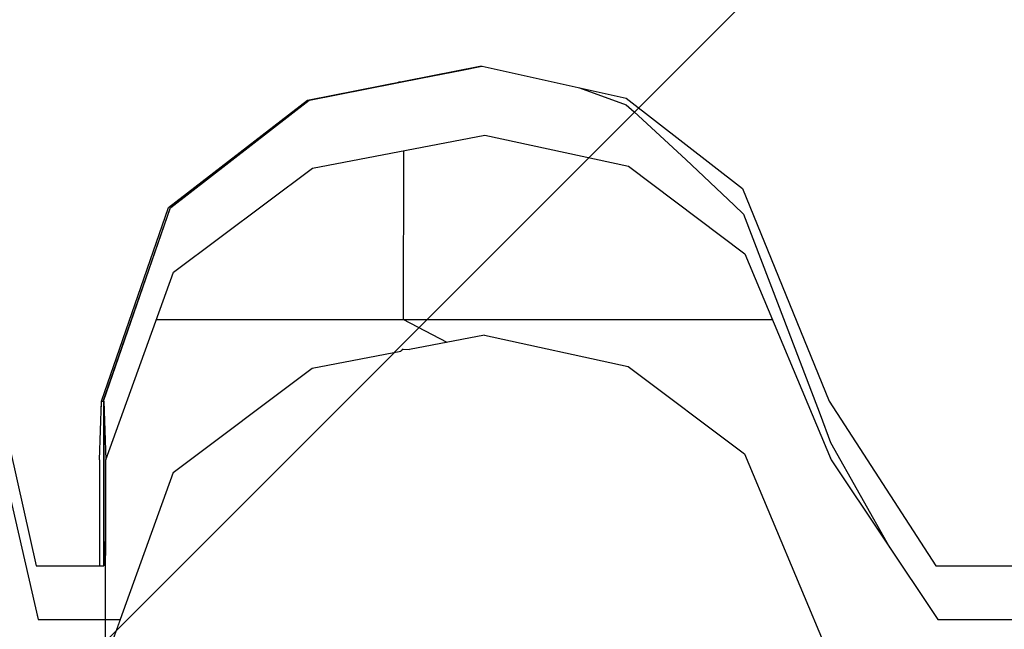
# Model space of a CAD drawing. Header units: millimetres. Extents: x -36478 to 31050, y -14815 to 11827.
# Tile 557 of 656: x -5814 to -5748, y 10892 to 10933. Entities that reach past the tile are written whole.
import ezdxf

# ---------------------------------------------------------------- set-up
doc = ezdxf.new("R2010")
doc.units = ezdxf.units.MM
doc.header["$MEASUREMENT"] = 0
doc.linetypes.add('Wipeout_Contour', pattern=[1000, 0, -1000])
for name, color, linetype in [('Nové_Konstrukce - krov', 7, 'Continuous'), ('Nové_Kóty - SP', 7, 'Continuous'), ('Nové_Výplně - Povrchové', 7, 'Continuous')]:
    doc.layers.add(name, color=color, linetype=linetype)
doc.styles.add('GENEROVANÝ_STYL_2', font='txt')
doc.dimstyles.new('GENEROVANÝ_STYL__1', dxfattribs={"dimtxt": 125, "dimasz": 190, "dimexe": 0.18, "dimexo": 300, "dimgap": 0, "dimtad": 1, "dimdec": 0, "dimzin": 0, "dimdsep": 46, "dimtxsty": 'GENEROVANÝ_STYL_2', "dimblk": 'ARROWHEAD_6', "dimblk1": 'ARROWHEAD_6', "dimblk2": 'ARROWHEAD_6', "dimcen": 0.09, "dimclrd": 1, "dimclre": 1, "dimclrt": 1, "dimazin": 0, "dimtfac": 1, "dimtdec": 4, "dimtmove": 0, "dimatfit": 3, "dimfxl": 1, "dimtolj": 1, "dimtzin": 0, "dimarcsym": 0})
doc.dimstyles.new('GENEROVANÝ_STYL__2', dxfattribs={"dimtxt": 125, "dimasz": 190, "dimexe": 0.18, "dimexo": 300, "dimgap": 0, "dimtad": 1, "dimdec": 0, "dimzin": 0, "dimdsep": 46, "dimtxsty": 'GENEROVANÝ_STYL_2', "dimblk": 'ARROWHEAD_6', "dimblk1": 'ARROWHEAD_6', "dimblk2": 'ARROWHEAD_6', "dimcen": 0.09, "dimclrd": 1, "dimclre": 1, "dimclrt": 1, "dimazin": 0, "dimtfac": 1, "dimtdec": 4, "dimtmove": 2, "dimatfit": 3, "dimfxl": 1, "dimtolj": 1, "dimtzin": 0, "dimarcsym": 0})

# ---------------------------------------------------------------- blocks, each defined once
blk = doc.blocks.new('*D6316')
at = {"layer": 'Nové_Kóty - SP', "color": 1, "linetype": 'Continuous', "lineweight": 25}
for p, q in [((-6330.406, 9887.654), (-4580.704, 11090.342)), ((-6160.469, 9640.426), (-6436.616, 10042.172)), ((-6304.642, 10026.709), (-6356.169, 9748.599)), ((-9579.031, 7654.656), (-6330.406, 9887.654)), ((-9553.267, 7793.711), (-9604.795, 7515.601))]:
    blk.add_line(p, q, dxfattribs=at)
at = {"layer": 'Nové_Kóty - SP', "color": 1, "lineweight": 25, "insert": (-8145, 8670.698), "char_height": 125, "attachment_point": 7, "rotation": 34.50335, "style": 'GENEROVANÝ_STYL_2'}
blk.add_mtext('\\A1;{\\pql;\\fArial|b0|i0|c0|p38;3\xa0942}', dxfattribs=at)
blk = doc.blocks.new('ARROWHEAD_6')
at = {"color": 0, "linetype": 'Continuous', "lineweight": 0}
for p, q in [((-0.5, -0.5), (0.5, 0.5)), ((0, 0), (-1, 0))]:
    blk.add_line(p, q, dxfattribs=at)
blk = doc.blocks.new('*D6317')
at = {"layer": 'Nové_Kóty - SP', "color": 1, "linetype": 'Continuous', "lineweight": 25}
for p, q in [((-4490.192, 11273.902), (-4541.72, 10995.793)), ((-4606.468, 10951.287), (-4554.94, 11229.397)), ((-6330.406, 9887.654), (-4580.704, 11090.342)), ((-6304.642, 10026.709), (-6356.169, 9748.599))]:
    blk.add_line(p, q, dxfattribs=at)
at = {"layer": 'Nové_Kóty - SP', "color": 1, "lineweight": 25, "char_height": 125, "attachment_point": 7, "rotation": 34.50335, "style": 'GENEROVANÝ_STYL_2'}
for s, insert in [('\\A1;{\\pql;\\fArial|b0|i0|c0|p38;80}', (-4833.617, 10946.834)), ('\\A1;{\\pql;\\fArial|b0|i0|c0|p38;2\xa0123}', (-5724.008, 10334.808))]:
    blk.add_mtext(s, dxfattribs=dict(at, insert=insert))
blk = doc.blocks.new('*D6318')
at = {"layer": 'Nové_Kóty - SP', "color": 1, "linetype": 'Continuous', "lineweight": 25}
for p, q in [((-4346.02, 10887.619), (-4622.166, 11289.365)), ((-4490.192, 11273.902), (-4541.72, 10995.793)), ((-4410.767, 10843.114), (-4686.914, 11244.859)), ((-4606.468, 10951.287), (-4554.94, 11229.397)), ((-4515.956, 11134.847), (-4392.342, 11219.815)), ((-4580.704, 11090.342), (-4515.956, 11134.847)), ((-6330.406, 9887.654), (-4580.704, 11090.342))]:
    blk.add_line(p, q, dxfattribs=at)
blk = doc.blocks.new('Kóta_25_1', base_point=(-5845.494, 10853.906))
at = {"layer": 'Nové_Kóty - SP', "color": 1, "linetype": 'Continuous', "lineweight": 25}
blk.add_line((-5645.494, 11053.906), (-5845.494, 10853.906), dxfattribs=at)
blk = doc.blocks.new('*D6326')
at = {"layer": 'Nové_Kóty - SP', "color": 1, "linetype": 'Continuous', "lineweight": 25}
for p, q in [((-4581.243, 11091.126), (-4857.389, 11492.871)), ((-4776.943, 11199.299), (-4725.415, 11477.408)), ((-4751.179, 11338.354), (-4627.565, 11423.322)), ((-10278.773, 7538.867), (-4751.179, 11338.354)), ((-10108.837, 7291.639), (-10384.984, 7693.384)), ((-10253.01, 7677.922), (-10304.537, 7399.812)), ((-10402.387, 7453.899), (-10278.773, 7538.867))]:
    blk.add_line(p, q, dxfattribs=at)
at = {"layer": 'Nové_Kóty - SP', "color": 1, "lineweight": 25, "insert": (-8042.901, 9106.069), "char_height": 125, "attachment_point": 7, "rotation": 34.50335, "style": 'GENEROVANÝ_STYL_2'}
blk.add_mtext('\\A1;{\\pql;\\fArial|b0|i0|c0|p38;6\xa0707- KROKEV}', dxfattribs=at)
blk = doc.blocks.new('*D6327')
at = {"layer": 'Nové_Kóty - SP', "color": 1, "linetype": 'Continuous', "lineweight": 25}
for p, q in [((-10443.646, 7778.728), (-4851.304, 11622.721)), ((-10273.71, 7531.5), (-10549.856, 7933.246)), ((-10294.793, 7517.008), (-10570.94, 7918.754)), ((-10417.882, 7917.783), (-10469.41, 7639.673)), ((-10490.493, 7625.181), (-10438.966, 7903.291)), ((-10464.73, 7764.236), (-10443.646, 7778.728)), ((-10588.344, 7679.268), (-10464.73, 7764.236))]:
    blk.add_line(p, q, dxfattribs=at)
at = {"layer": 'Nové_Kóty - SP', "color": 1, "lineweight": 25, "insert": (-10717.643, 7620.728), "char_height": 125, "attachment_point": 7, "rotation": 34.50335, "style": 'GENEROVANÝ_STYL_2'}
blk.add_mtext('\\A1;{\\pql;\\fArial|b0|i0|c0|p38;25}', dxfattribs=at)
blk = doc.blocks.new('*D6328')
at = {"layer": 'Nové_Kóty - SP', "color": 1, "linetype": 'Continuous', "lineweight": 25}
for p, q in [((-4681.368, 11375.493), (-4957.514, 11777.238)), ((-4877.068, 11483.666), (-4825.54, 11761.775)), ((-4851.304, 11622.721), (-4727.69, 11707.689)), ((-10443.646, 7778.728), (-4851.304, 11622.721)), ((-10417.882, 7917.783), (-10469.41, 7639.673)), ((-10490.493, 7625.181), (-10438.966, 7903.291))]:
    blk.add_line(p, q, dxfattribs=at)
at = {"layer": 'Nové_Kóty - SP', "color": 1, "lineweight": 25, "insert": (-7480.187, 9877.096), "char_height": 125, "attachment_point": 7, "rotation": 34.50335, "style": 'GENEROVANÝ_STYL_2'}
blk.add_mtext('\\A1;{\\pql;\\fArial|b0|i0|c0|p38;+ 6 787}', dxfattribs=at)

msp = doc.modelspace()

# ---------------------------------------------------------------- wipeouts: each hides what was drawn before it
at = {"color": 254, "linetype": 'Wipeout_Contour', "lineweight": 0, "ltscale": 49468.325747}
msp.add_wipeout([(-5783.218, 10929.585), (-5783.387, 10929.585), (-5795.039, 10927.282), (-5794.872, 10927.282)], dxfattribs=at).dxf.layer = 'Nové_Výplně - Povrchové'
at = {"color": 254, "linetype": 'Wipeout_Contour', "lineweight": 0, "ltscale": 37052.662606}
msp.add_wipeout([(-5788.555, 10910.468), (-5788.718, 10910.321), (-5788.138, 10910.433)], dxfattribs=at).dxf.layer = 'Nové_Výplně - Povrchové'
at = {"color": 254, "linetype": 'Wipeout_Contour', "lineweight": 0, "ltscale": 49406.3177}
msp.add_wipeout([(-5808.953, 10906.949), (-5809.098, 10902.979), (-5809.086, 10895.826), (-5808.947, 10895.826)], dxfattribs=at).dxf.layer = 'Nové_Výplně - Povrchové'
at = {"color": 254, "linetype": 'Wipeout_Contour', "lineweight": 0, "ltscale": 49272.895375}
msp.add_wipeout([(-5747.008, 10895.826), (-5752.547, 10895.826), (-5752.415, 10892.194), (-5746.876, 10892.194)], dxfattribs=at).dxf.layer = 'Nové_Výplně - Povrchové'

# ---------------------------------------------------------------- next in the draw order: wipeouts: each hides what was drawn before it
at = {"color": 254, "linetype": 'Wipeout_Contour', "lineweight": 0, "ltscale": 49471.155331}
msp.add_wipeout([(-5795.039, 10927.282), (-5804.423, 10920.029), (-5804.261, 10920.029), (-5794.869, 10927.282)], dxfattribs=at).dxf.layer = 'Nové_Výplně - Povrchové'
at = {"color": 254, "linetype": 'Wipeout_Contour', "lineweight": 0, "ltscale": 49304.150991}
msp.add_wipeout([(-5752.547, 10895.826), (-5759.761, 10906.949), (-5759.616, 10902.979), (-5752.415, 10892.194)], dxfattribs=at).dxf.layer = 'Nové_Výplně - Povrchové'

# ---------------------------------------------------------------- next in the draw order: wipeouts: each hides what was drawn before it
at = {"color": 254, "linetype": 'Wipeout_Contour', "lineweight": 0, "ltscale": 49360.743824}
msp.add_wipeout([(-5759.761, 10906.949), (-5765.622, 10921.316), (-5765.461, 10916.909), (-5759.616, 10902.979)], dxfattribs=at).dxf.layer = 'Nové_Výplně - Povrchové'
at = {"color": 254, "linetype": 'Wipeout_Contour', "lineweight": 0, "ltscale": 49448.314877}
msp.add_wipeout([(-5804.261, 10920.029), (-5804.423, 10920.029), (-5808.953, 10906.949), (-5808.806, 10906.949)], dxfattribs=at).dxf.layer = 'Nové_Výplně - Povrchové'

# ---------------------------------------------------------------- next in the draw order: wipeouts: each hides what was drawn before it
at = {"color": 254, "linetype": 'Wipeout_Contour', "lineweight": 0, "ltscale": 49409.20268}
msp.add_wipeout([(-5773.487, 10927.415), (-5773.32, 10922.822), (-5765.461, 10916.909), (-5765.622, 10921.316)], dxfattribs=at).dxf.layer = 'Nové_Výplně - Povrchové'
at = {"color": 254, "linetype": 'Wipeout_Contour', "lineweight": 0, "ltscale": 49409.85228}
msp.add_wipeout([(-5808.806, 10906.949), (-5808.953, 10906.949), (-5808.947, 10895.826), (-5808.813, 10895.826)], dxfattribs=at).dxf.layer = 'Nové_Výplně - Povrchové'

# ---------------------------------------------------------------- next in the draw order: wipeouts: each hides what was drawn before it
at = {"color": 254, "linetype": 'Wipeout_Contour', "lineweight": 0, "ltscale": 49440.046964}
msp.add_wipeout([(-5773.32, 10922.822), (-5773.487, 10927.415), (-5783.214, 10929.585), (-5783.044, 10924.927)], dxfattribs=at).dxf.layer = 'Nové_Výplně - Povrchové'

# ---------------------------------------------------------------- next in the draw order: linework, layer by layer
at = {"layer": 'Nové_Konstrukce - krov', "color": 1, "linetype": 'Continuous', "lineweight": 25}
for p, q in [((-5776.727, 10928.137), (-5776.646, 10928.11)), ((-5776.646, 10928.11), (-5773.471, 10926.971)), ((-5773.471, 10926.971), (-5772.947, 10926.496))]:
    msp.add_line(p, q, dxfattribs=at)

# ---------------------------------------------------------------- next in the draw order: wipeouts: each hides what was drawn before it
at = {"color": 254, "linetype": 'Wipeout_Contour', "lineweight": 0, "ltscale": 49459.825518}
msp.add_wipeout([(-5783.044, 10924.927), (-5783.214, 10929.585), (-5794.869, 10927.282), (-5794.702, 10922.694)], dxfattribs=at).dxf.layer = 'Nové_Výplně - Povrchové'

# ---------------------------------------------------------------- next in the draw order: linework, layer by layer
at = {"layer": 'Nové_Konstrukce - krov', "color": 1, "linetype": 'Continuous', "lineweight": 25}
for p, q in [((-5784.574, 10929.322), (-5783.241, 10929.585)), ((-5783.387, 10929.585), (-5783.214, 10929.585)), ((-5783.214, 10929.585), (-5773.487, 10927.415)), ((-5788.76, 10928.498), (-5784.574, 10929.322)), ((-5788.76, 10928.498), (-5788.887, 10928.498))]:
    msp.add_line(p, q, dxfattribs=at)

# ---------------------------------------------------------------- next in the draw order: wipeouts: each hides what was drawn before it
at = {"color": 254, "linetype": 'Wipeout_Contour', "lineweight": 0, "ltscale": 49462.920475}
msp.add_wipeout([(-5804.261, 10920.029), (-5804.102, 10915.661), (-5794.702, 10922.694), (-5794.869, 10927.282)], dxfattribs=at).dxf.layer = 'Nové_Výplně - Povrchové'

# ---------------------------------------------------------------- next in the draw order: linework, layer by layer
at = {"layer": 'Nové_Konstrukce - krov', "color": 1, "linetype": 'Continuous', "lineweight": 25}
for p, q in [((-5795.039, 10927.282), (-5783.387, 10929.585)), ((-5794.913, 10927.282), (-5783.259, 10929.585))]:
    msp.add_line(p, q, dxfattribs=at)

# ---------------------------------------------------------------- next in the draw order: wipeouts: each hides what was drawn before it
at = {"color": 254, "linetype": 'Wipeout_Contour', "lineweight": 0, "ltscale": 49440.645999}
msp.add_wipeout([(-5804.261, 10920.029), (-5808.806, 10906.949), (-5808.662, 10902.979), (-5804.102, 10915.661)], dxfattribs=at).dxf.layer = 'Nové_Výplně - Povrchové'

# ---------------------------------------------------------------- next in the draw order: wipeouts: each hides what was drawn before it
at = {"color": 254, "linetype": 'Wipeout_Contour', "lineweight": 0, "ltscale": 49402.821694}
msp.add_wipeout([(-5808.806, 10906.949), (-5808.813, 10895.826), (-5808.68, 10892.194), (-5808.662, 10902.979)], dxfattribs=at).dxf.layer = 'Nové_Výplně - Povrchové'

# ---------------------------------------------------------------- next in the draw order: wipeouts: each hides what was drawn before it
at = {"color": 254, "linetype": 'Wipeout_Contour', "lineweight": 0, "ltscale": 405295.787836}
msp.add_wipeout([(-5808.662, 10902.979), (-5808.68, 10892.194), (-5807.701, 10892.194), (-5804.125, 10902.138), (-5794.725, 10909.171), (-5788.718, 10910.321), (-5788.555, 10910.468), (-5788.138, 10910.433), (-5783.068, 10911.404), (-5773.343, 10909.299), (-5765.485, 10903.386), (-5759.639, 10889.456), (-5753.392, 10880.099), (-5475.828, 10880.099), (-5473.89, 10890.334), (-5467.161, 10891.86), (-5460.928, 10890.172), (-5458.609, 10880.099), (-5453.708, 10880.099), (-5453.692, 10889.456), (-5452.708, 10892.194), (-5458.257, 10892.194), (-5460.904, 10903.695), (-5467.138, 10905.383), (-5473.866, 10903.857), (-5476.075, 10892.194), (-5752.415, 10892.194), (-5759.616, 10902.979), (-5765.461, 10916.909), (-5773.32, 10922.822), (-5783.044, 10924.927), (-5794.702, 10922.694), (-5804.102, 10915.661)], dxfattribs=at).dxf.layer = 'Nové_Výplně - Povrchové'

# ---------------------------------------------------------------- next in the draw order: linework, layer by layer
at = {"layer": 'Nové_Konstrukce - krov', "color": 1, "linetype": 'Continuous', "lineweight": 25}
for p, q in [((-5773.487, 10927.415), (-5765.622, 10921.316)), ((-5804.423, 10920.029), (-5795.039, 10927.282)), ((-5804.303, 10920.029), (-5794.913, 10927.282)), ((-5772.947, 10926.496), (-5769.451, 10923.267)), ((-5794.702, 10922.694), (-5783.044, 10924.927)), ((-5783.044, 10924.927), (-5773.32, 10922.822)), ((-5788.547, 10923.873), (-5788.567, 10912.461)), ((-5804.102, 10915.661), (-5794.702, 10922.694)), ((-5773.32, 10922.822), (-5765.461, 10916.909)), ((-5769.451, 10923.267), (-5766.176, 10920.186)), ((-5766.176, 10920.186), (-5765.559, 10919.591)), ((-5765.559, 10919.591), (-5763.144, 10913.307)), ((-5763.144, 10913.307), (-5760.368, 10906.054)), ((-5805.252, 10912.461), (-5763.595, 10912.461)), ((-5760.368, 10906.054), (-5759.659, 10904.158)), ((-5752.547, 10895.826), (-5747.008, 10895.826)), ((-5752.415, 10892.194), (-5746.876, 10892.194))]:
    msp.add_line(p, q, dxfattribs=at)

# ---------------------------------------------------------------- next in the draw order: wipeouts: each hides what was drawn before it
at = {"color": 254, "linetype": 'Wipeout_Contour', "lineweight": 0, "ltscale": 74091.339525}
msp.add_wipeout([(-5794.725, 10909.171), (-5794.58, 10900.969), (-5782.92, 10903.064), (-5783.068, 10911.404), (-5788.138, 10910.433), (-5788.718, 10910.321)], dxfattribs=at).dxf.layer = 'Nové_Výplně - Povrchové'
at = {"color": 254, "linetype": 'Wipeout_Contour', "lineweight": 0, "ltscale": 49292.167319}
msp.add_wipeout([(-5759.639, 10889.456), (-5765.485, 10903.386), (-5765.346, 10895.541), (-5759.516, 10882.471)], dxfattribs=at).dxf.layer = 'Nové_Výplně - Povrchové'
at = {"color": 254, "linetype": 'Wipeout_Contour', "lineweight": 0, "ltscale": 49372.287172}
msp.add_wipeout([(-5804.125, 10902.138), (-5808.685, 10889.456), (-5808.562, 10882.471), (-5803.988, 10894.371)], dxfattribs=at).dxf.layer = 'Nové_Výplně - Povrchové'

# ---------------------------------------------------------------- next in the draw order: linework, layer by layer
at = {"layer": 'Nové_Konstrukce - krov', "color": 1, "linetype": 'Continuous', "lineweight": 25}
for p, q in [((-5785.577, 10910.923), (-5788.567, 10912.461)), ((-5788.555, 10910.468), (-5788.718, 10910.321)), ((-5788.555, 10910.468), (-5788.138, 10910.433)), ((-5759.659, 10904.158), (-5755.649, 10897.037))]:
    msp.add_line(p, q, dxfattribs=at)

# ---------------------------------------------------------------- next in the draw order: wipeouts: each hides what was drawn before it
at = {"color": 254, "linetype": 'Wipeout_Contour', "lineweight": 0, "ltscale": 49392.895244}
msp.add_wipeout([(-5794.725, 10909.171), (-5804.125, 10902.138), (-5803.988, 10894.371), (-5794.58, 10900.969)], dxfattribs=at).dxf.layer = 'Nové_Výplně - Povrchové'
at = {"color": 254, "linetype": 'Wipeout_Contour', "lineweight": 0, "ltscale": 49338.984805}
msp.add_wipeout([(-5765.485, 10903.386), (-5773.343, 10909.299), (-5773.198, 10901.09), (-5765.346, 10895.541)], dxfattribs=at).dxf.layer = 'Nové_Výplně - Povrchové'

# ---------------------------------------------------------------- next in the draw order: linework, layer by layer
at = {"layer": 'Nové_Konstrukce - krov', "color": 1, "linetype": 'Continuous', "lineweight": 25}
for p, q in [((-5765.622, 10921.316), (-5759.761, 10906.949)), ((-5765.461, 10916.909), (-5759.616, 10902.979)), ((-5794.725, 10909.171), (-5788.718, 10910.321))]:
    msp.add_line(p, q, dxfattribs=at)

# ---------------------------------------------------------------- next in the draw order: wipeouts: each hides what was drawn before it
at = {"color": 254, "linetype": 'Wipeout_Contour', "lineweight": 0, "ltscale": 49369.184168}
msp.add_wipeout([(-5773.343, 10909.299), (-5783.068, 10911.404), (-5782.92, 10903.064), (-5773.198, 10901.09)], dxfattribs=at).dxf.layer = 'Nové_Výplně - Povrchové'
at = {"color": 254, "linetype": 'Wipeout_Contour', "lineweight": 0, "ltscale": 49259.651276}
msp.add_wipeout([(-5765.346, 10895.541), (-5765.218, 10884.073), (-5759.402, 10872.259), (-5759.516, 10882.471)], dxfattribs=at).dxf.layer = 'Nové_Výplně - Povrchové'
at = {"color": 254, "linetype": 'Wipeout_Contour', "lineweight": 0, "ltscale": 49339.993131}
msp.add_wipeout([(-5803.988, 10894.371), (-5808.562, 10882.471), (-5808.448, 10872.259), (-5803.861, 10883.015)], dxfattribs=at).dxf.layer = 'Nové_Výplně - Povrchové'

# ---------------------------------------------------------------- next in the draw order: linework, layer by layer
at = {"layer": 'Nové_Konstrukce - krov', "color": 1, "linetype": 'Continuous', "lineweight": 25}
for p, q in [((-5783.068, 10911.404), (-5788.138, 10910.433)), ((-5783.068, 10911.404), (-5773.343, 10909.299)), ((-5759.761, 10906.949), (-5752.547, 10895.826)), ((-5759.616, 10902.979), (-5752.415, 10892.194))]:
    msp.add_line(p, q, dxfattribs=at)

# ---------------------------------------------------------------- next in the draw order: wipeouts: each hides what was drawn before it
at = {"color": 254, "linetype": 'Wipeout_Contour', "lineweight": 0, "ltscale": 49352.770231}
msp.add_wipeout([(-5782.92, 10903.064), (-5794.58, 10900.969), (-5794.447, 10888.979), (-5782.785, 10890.872)], dxfattribs=at).dxf.layer = 'Nové_Výplně - Povrchové'
at = {"color": 254, "linetype": 'Wipeout_Contour', "lineweight": 0, "ltscale": 49303.794156}
msp.add_wipeout([(-5765.346, 10895.541), (-5773.198, 10901.09), (-5773.064, 10889.087), (-5765.218, 10884.073)], dxfattribs=at).dxf.layer = 'Nové_Výplně - Povrchové'
at = {"color": 254, "linetype": 'Wipeout_Contour', "lineweight": 0, "ltscale": 49387.859393}
msp.add_wipeout([(-5813.382, 10895.826), (-5813.25, 10892.194), (-5808.68, 10892.194), (-5808.813, 10895.826)], dxfattribs=at).dxf.layer = 'Nové_Výplně - Povrchové'

# ---------------------------------------------------------------- next in the draw order: linework, layer by layer
at = {"layer": 'Nové_Konstrukce - krov', "color": 1, "linetype": 'Continuous', "lineweight": 25}
for p, q in [((-5804.125, 10902.138), (-5794.725, 10909.171)), ((-5765.485, 10903.386), (-5759.639, 10889.456))]:
    msp.add_line(p, q, dxfattribs=at)

# ---------------------------------------------------------------- next in the draw order: wipeouts: each hides what was drawn before it
at = {"color": 254, "linetype": 'Wipeout_Contour', "lineweight": 0, "ltscale": 49415.253114}
msp.add_wipeout([(-5813.382, 10895.826), (-5816.042, 10907.687), (-5815.897, 10903.695), (-5813.25, 10892.194)], dxfattribs=at).dxf.layer = 'Nové_Výplně - Povrchové'
at = {"color": 254, "linetype": 'Wipeout_Contour', "lineweight": 0, "ltscale": 49332.921446}
msp.add_wipeout([(-5773.198, 10901.09), (-5782.92, 10903.064), (-5782.785, 10890.872), (-5773.064, 10889.087)], dxfattribs=at).dxf.layer = 'Nové_Výplně - Povrchové'
at = {"color": 254, "linetype": 'Wipeout_Contour', "lineweight": 0, "ltscale": 49357.928472}
msp.add_wipeout([(-5794.58, 10900.969), (-5803.988, 10894.371), (-5803.861, 10883.015), (-5794.447, 10888.979)], dxfattribs=at).dxf.layer = 'Nové_Výplně - Povrchové'

# ---------------------------------------------------------------- next in the draw order: linework, layer by layer
at = {"layer": 'Nové_Konstrukce - krov', "color": 1, "linetype": 'Continuous', "lineweight": 25}
msp.add_line((-5773.343, 10909.299), (-5765.485, 10903.386), dxfattribs=at)

# ---------------------------------------------------------------- next in the draw order: wipeouts: each hides what was drawn before it
at = {"color": 254, "linetype": 'Wipeout_Contour', "lineweight": 0, "ltscale": 410822.724878}
msp.add_wipeout([(-6163.654, 10902.979), (-6163.673, 10892.194), (-6162.693, 10892.194), (-6159.118, 10902.138), (-6149.718, 10909.171), (-6143.711, 10910.321), (-6143.547, 10910.468), (-6143.13, 10910.433), (-6138.06, 10911.404), (-6128.335, 10909.299), (-6120.477, 10903.386), (-6114.632, 10889.456), (-6108.385, 10880.099), (-5830.82, 10880.099), (-5828.882, 10890.334), (-5822.154, 10891.86), (-5815.92, 10890.172), (-5813.602, 10880.099), (-5808.701, 10880.099), (-5808.685, 10889.456), (-5807.701, 10892.194), (-5813.25, 10892.194), (-5815.897, 10903.695), (-5822.131, 10905.383), (-5828.859, 10903.857), (-5831.068, 10892.194), (-6107.407, 10892.194), (-6114.609, 10902.979), (-6120.454, 10916.909), (-6128.312, 10922.822), (-6138.037, 10924.927), (-6149.694, 10922.694), (-6159.094, 10915.661)], dxfattribs=at).dxf.layer = 'Nové_Výplně - Povrchové'

# ---------------------------------------------------------------- next in the draw order: linework, layer by layer
at = {"layer": 'Nové_Konstrukce - krov', "color": 1, "linetype": 'Continuous', "lineweight": 25}
for p, q in [((-5808.953, 10906.949), (-5804.423, 10920.029)), ((-5808.844, 10906.949), (-5804.303, 10920.029)), ((-5808.662, 10902.979), (-5804.102, 10915.661)), ((-5816.042, 10907.687), (-5813.382, 10895.826)), ((-5809.098, 10902.979), (-5808.953, 10906.949)), ((-5808.953, 10906.949), (-5808.806, 10906.949)), ((-5808.815, 10906.949), (-5808.834, 10895.826)), ((-5808.806, 10906.949), (-5808.662, 10902.979)), ((-5815.897, 10903.695), (-5813.25, 10892.194)), ((-5809.098, 10902.979), (-5809.086, 10895.826)), ((-5808.685, 10889.456), (-5808.662, 10902.979)), ((-5804.125, 10902.138), (-5808.685, 10889.456)), ((-5813.382, 10895.826), (-5808.813, 10895.826)), ((-5813.25, 10892.194), (-5807.701, 10892.194))]:
    msp.add_line(p, q, dxfattribs=at)

# ---------------------------------------------------------------- next in the draw order: block references
at = {"layer": 'Nové_Kóty - SP', "color": 1, "linetype": 'Continuous', "lineweight": 25}
msp.add_blockref('Kóta_25_1', (-5845.494, 10853.906), dxfattribs=at)

# ---------------------------------------------------------------- next in the draw order: dimensions: what is measured, and where the dimension line sits
for base, p1, p2, text, dimstyle, picture, middle in [((-4851.304, 11622.721), (-9826.858, 6881.409), (-4515.956, 11134.847), '+ 6 787', 'GENEROVANÝ_STYL__2', '*D6328', (-7268.847, 10098.205)), ((-10443.646, 7778.728), (-9842.858, 6859.522), (-9826.858, 6881.409), '25', 'GENEROVANÝ_STYL__1', '*D6327', (-10674.515, 7726.214)), ((-4751.179, 11338.354), (-9826.858, 6881.409), (-4362.539, 10772.95), '<MeasuredValue>- KROKEV', 'GENEROVANÝ_STYL__1', '*D6326', (-7174.223, 9779.01)), ((-4515.956, 11134.847), (-4362.539, 10772.95), (-4354.759, 10900.333), '80', 'GENEROVANÝ_STYL__1', '*D6318', (-4790.489, 11052.319))]:
    dim = msp.add_linear_dim(base=base, p1=p1, p2=p2, angle=34.50335, text=text, dimstyle=dimstyle, dxfattribs=at)
    dim.commit()
    dim.dimension.update_dxf_attribs({"geometry": picture, "text_midpoint": middle, "dimtype": 160, "text_rotation": 34.50335})
for base, p1, p2, picture, middle in [((-4580.704, 11090.342), (-6039.22, 9464.03), (-4362.539, 10772.95), '*D6317', (-5582.473, 10507.936)), ((-6330.406, 9887.654), (-9271.506, 7207.261), (-6039.22, 9464.03), '*D6316', (-8003.466, 8843.825))]:
    dim = msp.add_linear_dim(base=base, p1=p1, p2=p2, angle=34.50335, dimstyle='GENEROVANÝ_STYL__1', dxfattribs=at)
    dim.commit()
    dim.dimension.update_dxf_attribs({"geometry": picture, "text_midpoint": middle, "dimtype": 160, "text_rotation": 34.50335})

doc.saveas('drawing.dxf')
